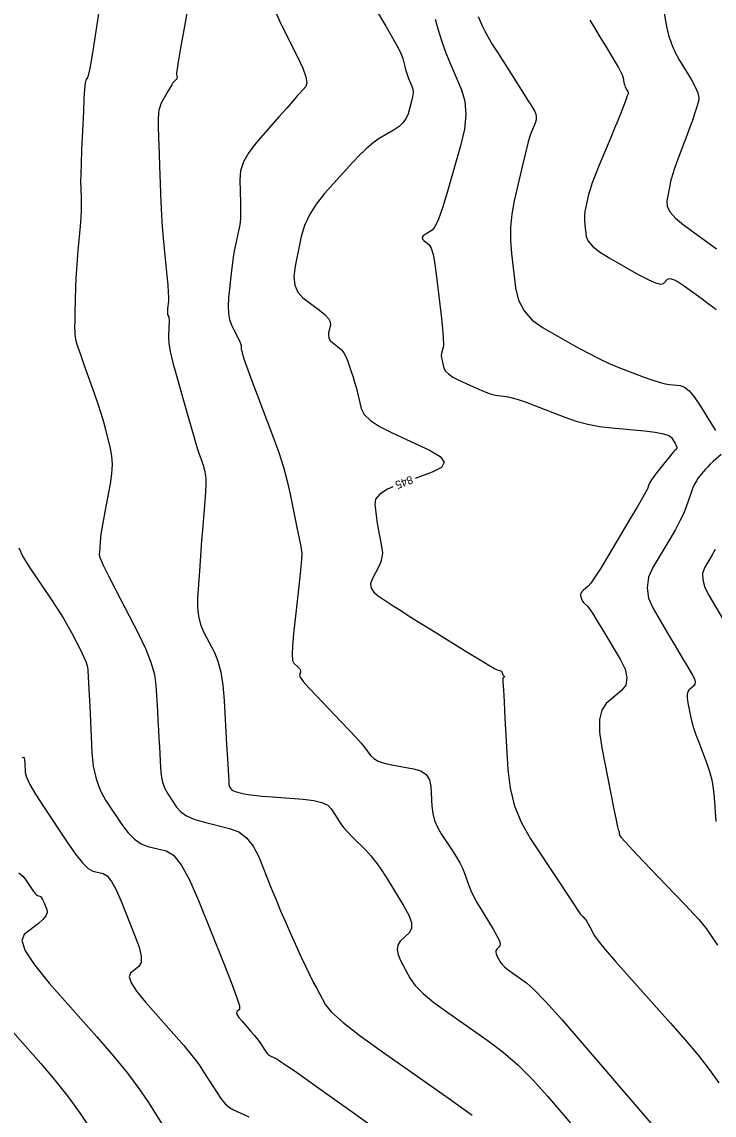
# Model space of a CAD drawing. Extents: x 2082232 to 2083549, y 592624 to 593832.
# Drawn here: x 2083427.9 to 2083488.5, y 593338.5 to 593434.1 of the extents above; entities that cross this region are included whole.
import ezdxf

# ---------------------------------------------------------------- set-up
doc = ezdxf.new("R2010")
doc.units = 0
doc.layers.add('DT_X_Contour_Major', color=7, linetype='Continuous')
doc.layers.add('DT_X_Contour_Minor', color=7, linetype='Continuous')

msp = doc.modelspace()

# ---------------------------------------------------------------- linework, layer by layer
at = {"layer": 'DT_X_Contour_Major'}
for points in [[(2083457.942, 593436.789), (2083459.738, 593433.736), (2083460.336, 593432.701), (2083460.781, 593431.885), (2083461.075, 593431.287), (2083461.216, 593430.909), (2083461.39, 593430.193), (2083461.461, 593429.927), (2083461.542, 593429.666), (2083461.633, 593429.409), (2083461.735, 593429.157), (2083462.02, 593428.492), (2083462.099, 593428.223), (2083462.122, 593427.912), (2083462.088, 593427.56), (2083461.997, 593427.168), (2083461.681, 593426.067), (2083461.516, 593425.67), (2083461.258, 593425.304), (2083460.908, 593424.969), (2083460.466, 593424.666), (2083459.163, 593423.899), (2083458.634, 593423.533), (2083458.023, 593423.013), (2083457.33, 593422.337), (2083456.555, 593421.506), (2083454.381, 593419.084), (2083453.642, 593418.167), (2083453.056, 593417.234), (2083452.623, 593416.286), (2083452.344, 593415.321), (2083451.802, 593412.727), (2083451.692, 593411.826), (2083451.769, 593411.067), (2083452.031, 593410.45), (2083452.48, 593409.976), (2083453.925, 593408.903), (2083454.392, 593408.519), (2083454.709, 593408.172), (2083454.876, 593407.863), (2083454.892, 593407.592), (2083454.736, 593406.917), (2083454.713, 593406.674), (2083454.76, 593406.451), (2083454.878, 593406.249), (2083455.066, 593406.066), (2083455.662, 593405.607), (2083455.874, 593405.407), (2083456.064, 593405.154), (2083456.232, 593404.845), (2083456.378, 593404.483), (2083456.738, 593403.444), (2083456.872, 593403.039), (2083457.003, 593402.605), (2083457.131, 593402.141), (2083457.257, 593401.647), (2083457.588, 593400.291), (2083457.85, 593399.776), (2083458.387, 593399.247), (2083459.198, 593398.704), (2083460.285, 593398.147), (2083463.549, 593396.645), (2083464.482, 593396.102), (2083464.833, 593395.599), (2083464.603, 593395.137), (2083463.79, 593394.714), (2083462.315, 593394.177)], [(2083460.353, 593393.43), (2083459.892, 593393.232), (2083459.226, 593392.808), (2083458.85, 593392.369), (2083458.767, 593391.914), (2083458.931, 593390.683), (2083458.994, 593390.233), (2083459.06, 593389.806), (2083459.13, 593389.402), (2083459.202, 593389.021), (2083459.399, 593388.035), (2083459.436, 593387.66), (2083459.401, 593387.274), (2083459.294, 593386.876), (2083459.114, 593386.468), (2083458.537, 593385.363), (2083458.408, 593384.961), (2083458.456, 593384.582), (2083458.679, 593384.227), (2083459.078, 593383.895), (2083460.377, 593383.042), (2083460.953, 593382.669), (2083461.705, 593382.193), (2083462.635, 593381.611), (2083463.741, 593380.926), (2083466.927, 593378.958), (2083467.983, 593378.309), (2083468.762, 593377.838), (2083469.263, 593377.545), (2083469.486, 593377.431), (2083469.712, 593377.364), (2083469.788, 593377.336), (2083469.845, 593377.303), (2083469.885, 593377.265), (2083469.906, 593377.221), (2083469.939, 593377.098), (2083469.953, 593377.054), (2083469.972, 593377.014), (2083469.995, 593376.98), (2083470.022, 593376.95), (2083470.101, 593376.877), (2083470.123, 593376.851), (2083470.132, 593376.829), (2083470.128, 593376.811), (2083470.109, 593376.797), (2083470.043, 593376.764), (2083470.02, 593376.749), (2083470.004, 593376.728), (2083469.993, 593376.702), (2083469.988, 593376.669), (2083469.983, 593376.575), (2083469.993, 593376.336), (2083470.026, 593375.687), (2083470.084, 593374.629), (2083470.165, 593373.162), (2083470.415, 593368.705), (2083470.609, 593367.072), (2083471.007, 593365.515), (2083471.608, 593364.036), (2083472.411, 593362.633), (2083474.823, 593358.994), (2083475.619, 593357.795), (2083476.196, 593356.927), (2083476.555, 593356.389), (2083476.695, 593356.182), (2083476.778, 593356.07), (2083476.813, 593356.025), (2083476.858, 593355.972), (2083476.912, 593355.913), (2083476.975, 593355.847), (2083477.156, 593355.662), (2083477.235, 593355.564), (2083477.336, 593355.412), (2083477.458, 593355.205), (2083477.603, 593354.942), (2083478.018, 593354.168), (2083478.324, 593353.725), (2083478.93, 593352.976), (2083479.837, 593351.923), (2083481.044, 593350.564), (2083484.664, 593346.534), (2083485.947, 593345.073), (2083487.08, 593343.714), (2083488.063, 593342.455), (2083488.896, 593341.297)], [(2083427.913, 593369.743), (2083427.972, 593369.78), (2083428.032, 593369.779), (2083428.08, 593369.691), (2083428.114, 593369.517), (2083428.135, 593369.256), (2083428.175, 593368.446), (2083428.286, 593368.033), (2083428.588, 593367.402), (2083429.082, 593366.553), (2083429.767, 593365.486), (2083431.849, 593362.35), (2083432.575, 593361.311), (2083433.189, 593360.545), (2083433.693, 593360.052), (2083434.086, 593359.833), (2083434.985, 593359.613), (2083435.337, 593359.4), (2083435.718, 593358.925), (2083436.128, 593358.188), (2083436.568, 593357.189), (2083437.78, 593354.176), (2083438.143, 593353.161), (2083438.323, 593352.374), (2083438.32, 593351.815), (2083438.134, 593351.485), (2083437.395, 593350.91), (2083437.269, 593350.589), (2083437.446, 593350.059), (2083437.925, 593349.319), (2083438.706, 593348.37), (2083441.192, 593345.559), (2083442.058, 593344.558), (2083442.79, 593343.662), (2083443.388, 593342.873), (2083443.853, 593342.189), (2083444.915, 593340.506), (2083445.307, 593339.934), (2083445.689, 593339.481), (2083446.059, 593339.146), (2083446.418, 593338.93), (2083447.362, 593338.512), (2083447.759, 593338.316)]]:
    msp.add_lwpolyline(points, dxfattribs=at)
at = {"layer": 'DT_X_Contour_Minor'}
for points in [[(2083483.921, 593435.848), (2083484.313, 593433.715), (2083484.493, 593432.933), (2083484.735, 593432.186), (2083485.042, 593431.475), (2083485.413, 593430.799), (2083486.488, 593429.045), (2083486.828, 593428.432), (2083487.045, 593427.908), (2083487.138, 593427.473), (2083487.107, 593427.128), (2083486.859, 593426.325), (2083486.741, 593425.965), (2083486.573, 593425.487), (2083486.355, 593424.889), (2083486.087, 593424.173), (2083485.306, 593422.106), (2083485.039, 593421.371), (2083484.825, 593420.717), (2083484.664, 593420.143), (2083484.556, 593419.649), (2083484.336, 593418.44), (2083484.365, 593417.97), (2083484.615, 593417.468), (2083485.087, 593416.934), (2083485.781, 593416.367), (2083487.927, 593414.811), (2083488.673, 593414.259)], [(2083434.653, 593435.23), (2083434.14, 593431.949), (2083433.965, 593430.86), (2083433.823, 593430.054), (2083433.716, 593429.53), (2083433.643, 593429.288), (2083433.492, 593429.022), (2083433.435, 593428.775), (2083433.378, 593428.235), (2083433.321, 593427.402), (2083433.263, 593426.276), (2083433.109, 593422.881), (2083433.061, 593421.721), (2083433.031, 593420.786), (2083433.021, 593420.076), (2083433.03, 593419.59), (2083433.08, 593418.597), (2083433.087, 593418.171), (2083433.072, 593417.636), (2083433.034, 593416.994), (2083432.973, 593416.245), (2083432.781, 593414.101), (2083432.716, 593413.296), (2083432.662, 593412.489), (2083432.62, 593411.678), (2083432.591, 593410.866), (2083432.528, 593408.694), (2083432.51, 593407.963), (2083432.503, 593407.397), (2083432.508, 593406.996), (2083432.524, 593406.761), (2083432.581, 593406.355), (2083432.642, 593406.103), (2083432.783, 593405.651), (2083433.003, 593405), (2083433.302, 593404.15), (2083434.206, 593401.616), (2083434.522, 593400.705), (2083434.793, 593399.876), (2083435.02, 593399.126), (2083435.201, 593398.457), (2083435.624, 593396.78), (2083435.741, 593396.116), (2083435.776, 593395.38), (2083435.729, 593394.572), (2083435.6, 593393.692), (2083435.146, 593391.251), (2083434.995, 593390.425), (2083434.883, 593389.778), (2083434.809, 593389.31), (2083434.774, 593389.021), (2083434.733, 593388.489), (2083434.719, 593388.298), (2083434.706, 593388.125), (2083434.694, 593387.968), (2083434.684, 593387.83), (2083434.66, 593387.482), (2083434.743, 593387.192), (2083435.012, 593386.582), (2083435.465, 593385.651), (2083436.104, 593384.401), (2083438.053, 593380.639), (2083438.698, 593379.298), (2083439.174, 593378.094), (2083439.479, 593377.028), (2083439.614, 593376.099), (2083439.748, 593373.807), (2083439.796, 593372.968), (2083439.84, 593372.171), (2083439.88, 593371.415), (2083439.916, 593370.702), (2083440.006, 593368.854), (2083440.073, 593368.193), (2083440.203, 593367.596), (2083440.397, 593367.063), (2083440.656, 593366.593), (2083441.431, 593365.426), (2083441.793, 593365.017), (2083442.299, 593364.664), (2083442.949, 593364.368), (2083443.743, 593364.128), (2083446.05, 593363.564), (2083446.859, 593363.25), (2083447.556, 593362.731), (2083448.139, 593362.007), (2083448.611, 593361.078), (2083449.717, 593358.328), (2083450.128, 593357.32), (2083450.531, 593356.357), (2083450.927, 593355.44), (2083451.315, 593354.568), (2083452.339, 593352.305), (2083452.712, 593351.497), (2083453.061, 593350.768), (2083453.387, 593350.118), (2083453.69, 593349.548), (2083454.466, 593348.135), (2083454.995, 593347.48), (2083456.002, 593346.572), (2083457.485, 593345.412), (2083459.446, 593344.001), (2083465.31, 593339.9), (2083467.306, 593338.471)], [(2083442.36, 593435.083), (2083442.174, 593434.046), (2083441.711, 593431.473), (2083441.562, 593430.624), (2083441.463, 593430.003), (2083441.412, 593429.612), (2083441.411, 593429.451), (2083441.474, 593429.326), (2083441.486, 593429.275), (2083441.474, 593429.217), (2083441.439, 593429.152), (2083441.38, 593429.079), (2083441.192, 593428.875), (2083441.108, 593428.768), (2083440.998, 593428.602), (2083440.859, 593428.375), (2083440.694, 593428.089), (2083440.218, 593427.245), (2083440.06, 593426.94), (2083439.945, 593426.657), (2083439.871, 593426.396), (2083439.84, 593426.157), (2083439.812, 593425.549), (2083439.804, 593425.326), (2083439.801, 593425.114), (2083439.803, 593424.912), (2083439.81, 593424.72), (2083439.835, 593424.223), (2083439.849, 593423.913), (2083439.871, 593423.356), (2083439.902, 593422.552), (2083439.942, 593421.501), (2083440.06, 593418.368), (2083440.11, 593417.23), (2083440.172, 593416.165), (2083440.246, 593415.175), (2083440.331, 593414.258), (2083440.573, 593411.911), (2083440.65, 593411.111), (2083440.698, 593410.473), (2083440.717, 593409.995), (2083440.707, 593409.678), (2083440.643, 593409.048), (2083440.625, 593408.833), (2083440.622, 593408.663), (2083440.632, 593408.537), (2083440.655, 593408.455), (2083440.736, 593408.294), (2083440.76, 593408.196), (2083440.772, 593408.023), (2083440.773, 593407.776), (2083440.761, 593407.453), (2083440.712, 593406.492), (2083440.745, 593406.008), (2083440.877, 593405.274), (2083441.109, 593404.292), (2083441.442, 593403.061), (2083442.463, 593399.447), (2083442.809, 593398.234), (2083443.079, 593397.303), (2083443.276, 593396.655), (2083443.398, 593396.29), (2083443.623, 593395.695), (2083443.702, 593395.477), (2083443.768, 593395.271), (2083443.822, 593395.077), (2083443.863, 593394.893), (2083443.958, 593394.42), (2083443.98, 593394.148), (2083443.975, 593393.685), (2083443.943, 593393.032), (2083443.883, 593392.189), (2083443.69, 593389.688), (2083443.619, 593388.758), (2083443.55, 593387.846), (2083443.485, 593386.951), (2083443.423, 593386.073), (2083443.262, 593383.755), (2083443.252, 593382.912), (2083443.342, 593382.122), (2083443.532, 593381.384), (2083443.823, 593380.7), (2083444.732, 593378.946), (2083445.041, 593378.189), (2083445.285, 593377.237), (2083445.466, 593376.088), (2083445.582, 593374.743), (2083445.806, 593370.893), (2083445.88, 593369.616), (2083445.934, 593368.674), (2083445.969, 593368.065), (2083445.984, 593367.789), (2083445.999, 593367.5), (2083446.009, 593367.397), (2083446.029, 593367.304), (2083446.06, 593367.22), (2083446.1, 593367.147), (2083446.221, 593366.965), (2083446.289, 593366.898), (2083446.401, 593366.835), (2083446.557, 593366.775), (2083446.758, 593366.719), (2083447.351, 593366.574), (2083447.673, 593366.517), (2083448.191, 593366.455), (2083448.907, 593366.388), (2083449.82, 593366.316), (2083452.516, 593366.118), (2083453.428, 593366.009), (2083454.14, 593365.833), (2083454.652, 593365.589), (2083454.964, 593365.277), (2083455.53, 593364.354), (2083455.771, 593363.997), (2083456.067, 593363.619), (2083456.418, 593363.22), (2083456.825, 593362.801), (2083457.986, 593361.653), (2083458.433, 593361.168), (2083458.904, 593360.576), (2083459.398, 593359.876), (2083459.916, 593359.068), (2083461.33, 593356.77), (2083461.757, 593355.98), (2083461.978, 593355.332), (2083461.991, 593354.826), (2083461.798, 593354.463), (2083461.008, 593353.683), (2083460.788, 593353.356), (2083460.721, 593352.959), (2083460.806, 593352.493), (2083461.043, 593351.957), (2083461.878, 593350.436), (2083462.318, 593349.821), (2083463.011, 593349.117), (2083463.956, 593348.324), (2083465.154, 593347.443), (2083468.685, 593344.973), (2083470.004, 593343.976), (2083471.312, 593342.836), (2083472.609, 593341.553), (2083473.895, 593340.127), (2083477.308, 593336.135)], [(2083450.066, 593435.069), (2083450.532, 593434.002), (2083452.007, 593431.061), (2083452.468, 593430.07), (2083452.744, 593429.305), (2083452.836, 593428.765), (2083452.743, 593428.451), (2083452.248, 593427.913), (2083451.993, 593427.629), (2083451.597, 593427.183), (2083451.062, 593426.573), (2083450.387, 593425.8), (2083448.4, 593423.522), (2083447.751, 593422.68), (2083447.295, 593421.863), (2083447.03, 593421.07), (2083446.958, 593420.302), (2083447.022, 593418.287), (2083447.03, 593417.568), (2083447.005, 593416.92), (2083446.947, 593416.345), (2083446.857, 593415.842), (2083446.572, 593414.598), (2083446.468, 593414.091), (2083446.372, 593413.503), (2083446.281, 593412.835), (2083446.197, 593412.086), (2083445.983, 593409.982), (2083445.936, 593409.245), (2083445.957, 593408.612), (2083446.044, 593408.082), (2083446.199, 593407.656), (2083446.701, 593406.659), (2083446.865, 593406.326), (2083446.982, 593406.072), (2083447.051, 593405.899), (2083447.072, 593405.807), (2083447.065, 593405.668), (2083447.07, 593405.598), (2083447.089, 593405.491), (2083447.122, 593405.349), (2083447.171, 593405.17), (2083447.319, 593404.646), (2083447.433, 593404.301), (2083447.664, 593403.659), (2083448.013, 593402.719), (2083448.479, 593401.481), (2083449.879, 593397.785), (2083450.365, 593396.434), (2083450.776, 593395.155), (2083451.11, 593393.946), (2083451.369, 593392.809), (2083451.956, 593389.871), (2083452.149, 593388.904), (2083452.286, 593388.208), (2083452.368, 593387.782), (2083452.394, 593387.627), (2083452.39, 593387.573), (2083452.386, 593387.528), (2083452.379, 593387.431), (2083452.369, 593387.283), (2083452.355, 593387.083), (2083452.313, 593386.484), (2083452.283, 593386.141), (2083452.224, 593385.563), (2083452.137, 593384.749), (2083452.02, 593383.7), (2083451.67, 593380.588), (2083451.573, 593379.551), (2083451.543, 593378.774), (2083451.58, 593378.257), (2083451.685, 593378.001), (2083452.054, 593377.663), (2083452.171, 593377.54), (2083452.245, 593377.425), (2083452.275, 593377.319), (2083452.262, 593377.22), (2083452.17, 593376.968), (2083452.239, 593376.782), (2083452.516, 593376.412), (2083453, 593375.859), (2083453.692, 593375.123), (2083455.812, 593372.914), (2083456.534, 593372.154), (2083457.112, 593371.529), (2083457.543, 593371.041), (2083457.83, 593370.689), (2083458.4, 593369.932), (2083458.677, 593369.668), (2083459.079, 593369.443), (2083459.606, 593369.259), (2083460.26, 593369.114), (2083462.169, 593368.78), (2083462.8, 593368.59), (2083463.261, 593368.268), (2083463.552, 593367.817), (2083463.673, 593367.234), (2083463.77, 593365.507), (2083463.848, 593364.87), (2083464.01, 593364.255), (2083464.256, 593363.661), (2083464.586, 593363.09), (2083465.578, 593361.594), (2083465.922, 593361.052), (2083466.209, 593360.548), (2083466.439, 593360.082), (2083466.613, 593359.654), (2083467, 593358.563), (2083467.177, 593358.125), (2083467.416, 593357.628), (2083467.717, 593357.074), (2083468.081, 593356.461), (2083469.134, 593354.75), (2083469.467, 593354.176), (2083469.676, 593353.738), (2083469.761, 593353.435), (2083469.722, 593353.268), (2083469.454, 593353.003), (2083469.379, 593352.892), (2083469.357, 593352.758), (2083469.385, 593352.599), (2083469.466, 593352.417), (2083469.75, 593351.901), (2083469.899, 593351.692), (2083470.134, 593351.453), (2083470.455, 593351.184), (2083470.862, 593350.885), (2083472.061, 593350.046), (2083472.702, 593349.481), (2083473.728, 593348.414), (2083475.137, 593346.845), (2083476.93, 593344.774), (2083482.224, 593338.583), (2083483.975, 593336.54)], [(2083464.067, 593434.356), (2083464.319, 593433.409), (2083464.612, 593432.47), (2083464.946, 593431.537), (2083465.321, 593430.612), (2083466.375, 593428.156), (2083466.666, 593427.159), (2083466.749, 593426.011), (2083466.623, 593424.713), (2083466.288, 593423.263), (2083465.119, 593419.196), (2083464.707, 593417.845), (2083464.347, 593416.841), (2083464.04, 593416.185), (2083463.786, 593415.877), (2083463.177, 593415.518), (2083463, 593415.384), (2083462.923, 593415.248), (2083462.948, 593415.111), (2083463.074, 593414.974), (2083463.545, 593414.605), (2083463.717, 593414.326), (2083463.882, 593413.766), (2083464.039, 593412.923), (2083464.188, 593411.799), (2083464.576, 593408.424), (2083464.697, 593407.3), (2083464.769, 593406.458), (2083464.793, 593405.898), (2083464.768, 593405.62), (2083464.637, 593405.255), (2083464.601, 593405.105), (2083464.593, 593404.926), (2083464.613, 593404.719), (2083464.66, 593404.484), (2083464.822, 593403.82), (2083464.95, 593403.568), (2083465.213, 593403.309), (2083465.61, 593403.043), (2083466.142, 593402.771), (2083467.74, 593402.036), (2083468.3, 593401.791), (2083468.784, 593401.607), (2083469.191, 593401.484), (2083469.521, 593401.422), (2083470.298, 593401.339), (2083470.675, 593401.265), (2083471.222, 593401.105), (2083471.939, 593400.859), (2083472.826, 593400.528), (2083475.42, 593399.531), (2083476.405, 593399.191), (2083477.415, 593398.921), (2083478.449, 593398.719), (2083479.509, 593398.587), (2083482.367, 593398.326), (2083483.32, 593398.216), (2083484.034, 593398.083), (2083484.51, 593397.925), (2083484.748, 593397.744), (2083485.065, 593397.228), (2083485.161, 593397.052), (2083485.212, 593396.912), (2083485.219, 593396.806), (2083485.181, 593396.735), (2083485.019, 593396.593), (2083484.927, 593396.498), (2083484.774, 593396.32), (2083484.56, 593396.06), (2083484.285, 593395.717), (2083483.468, 593394.691), (2083483.194, 593394.337), (2083482.985, 593394.044), (2083482.84, 593393.813), (2083482.76, 593393.644), (2083482.632, 593393.274), (2083482.501, 593393.003), (2083482.202, 593392.466), (2083481.736, 593391.664), (2083481.103, 593390.597), (2083479.192, 593387.396), (2083478.545, 593386.329), (2083478.039, 593385.53), (2083477.673, 593384.998), (2083477.448, 593384.734), (2083477.035, 593384.386), (2083476.903, 593384.259), (2083476.816, 593384.139), (2083476.775, 593384.025), (2083476.78, 593383.919), (2083476.853, 593383.643), (2083476.889, 593383.541), (2083476.944, 593383.441), (2083477.018, 593383.343), (2083477.11, 593383.247), (2083477.381, 593382.994), (2083477.541, 593382.792), (2083477.818, 593382.376), (2083478.213, 593381.746), (2083478.724, 593380.901), (2083480.245, 593378.365), (2083480.681, 593377.479), (2083480.848, 593376.725), (2083480.748, 593376.102), (2083480.378, 593375.611), (2083479.036, 593374.475), (2083478.634, 593373.913), (2083478.433, 593373.081), (2083478.433, 593371.978), (2083478.635, 593370.604), (2083479.441, 593366.578), (2083479.708, 593365.251), (2083479.904, 593364.289), (2083480.029, 593363.693), (2083480.084, 593363.462), (2083480.133, 593363.333), (2083480.15, 593363.283), (2083480.163, 593363.232), (2083480.172, 593363.179), (2083480.178, 593363.125), (2083480.188, 593362.977), (2083480.321, 593362.793), (2083480.712, 593362.353), (2083481.362, 593361.655), (2083482.27, 593360.701), (2083485.036, 593357.815), (2083485.961, 593356.844), (2083486.662, 593356.099), (2083487.139, 593355.578), (2083487.392, 593355.281), (2083487.768, 593354.79), (2083488.09, 593354.339), (2083488.774, 593353.355)], [(2083467.824, 593434.59), (2083468.203, 593433.704), (2083468.397, 593433.306), (2083468.692, 593432.774), (2083469.089, 593432.108), (2083469.588, 593431.309), (2083471.055, 593429.001), (2083471.553, 593428.216), (2083471.946, 593427.595), (2083472.235, 593427.135), (2083472.419, 593426.838), (2083472.772, 593426.263), (2083472.873, 593426.038), (2083472.911, 593425.796), (2083472.885, 593425.537), (2083472.797, 593425.26), (2083472.479, 593424.498), (2083472.34, 593424.101), (2083472.165, 593423.483), (2083471.952, 593422.642), (2083471.703, 593421.58), (2083470.986, 593418.451), (2083470.769, 593417.283), (2083470.653, 593416.126), (2083470.638, 593414.979), (2083470.726, 593413.843), (2083471.094, 593410.829), (2083471.349, 593409.764), (2083471.837, 593408.828), (2083472.56, 593408.023), (2083473.516, 593407.348), (2083476.377, 593405.722), (2083477.416, 593405.15), (2083478.388, 593404.653), (2083479.293, 593404.231), (2083480.131, 593403.884), (2083482.276, 593403.059), (2083483.023, 593402.785), (2083483.656, 593402.579), (2083484.176, 593402.443), (2083484.582, 593402.377), (2083485.513, 593402.292), (2083485.882, 593402.161), (2083486.291, 593401.83), (2083486.74, 593401.301), (2083487.228, 593400.573), (2083488.583, 593398.366)], [(2083477.596, 593434.249), (2083478.006, 593433.58), (2083478.18, 593433.294), (2083478.397, 593432.937), (2083478.654, 593432.51), (2083478.954, 593432.012), (2083479.809, 593430.591), (2083480.093, 593430.104), (2083480.304, 593429.712), (2083480.442, 593429.414), (2083480.508, 593429.209), (2083480.585, 593428.79), (2083480.616, 593428.642), (2083480.653, 593428.513), (2083480.694, 593428.404), (2083480.741, 593428.314), (2083480.873, 593428.099), (2083480.915, 593428.024), (2083480.941, 593427.96), (2083480.952, 593427.906), (2083480.949, 593427.864), (2083480.918, 593427.766), (2083480.895, 593427.698), (2083480.847, 593427.567), (2083480.775, 593427.373), (2083480.678, 593427.117), (2083480.388, 593426.35), (2083480.246, 593425.986), (2083480.037, 593425.47), (2083479.762, 593424.801), (2083479.42, 593423.98), (2083478.419, 593421.587), (2083478.079, 593420.752), (2083477.81, 593420.041), (2083477.612, 593419.455), (2083477.485, 593418.993), (2083477.241, 593417.927), (2083477.167, 593417.529), (2083477.127, 593417.135), (2083477.122, 593416.744), (2083477.152, 593416.357), (2083477.277, 593415.33), (2083477.438, 593414.925), (2083477.826, 593414.481), (2083478.442, 593413.996), (2083479.286, 593413.472), (2083481.838, 593412.021), (2083482.693, 593411.563), (2083483.343, 593411.275), (2083483.789, 593411.159), (2083484.03, 593411.214), (2083484.401, 593411.589), (2083484.597, 593411.659), (2083484.905, 593411.586), (2083485.327, 593411.371), (2083485.861, 593411.013), (2083487.437, 593409.871), (2083487.967, 593409.483), (2083488.374, 593409.178), (2083488.66, 593408.954)], [(2083489.08, 593396.255), (2083488.386, 593395.646), (2083488.138, 593395.42), (2083487.913, 593395.199), (2083487.712, 593394.983), (2083487.534, 593394.772), (2083487.09, 593394.215), (2083486.924, 593393.973), (2083486.76, 593393.667), (2083486.596, 593393.295), (2083486.433, 593392.859), (2083486.001, 593391.609), (2083485.791, 593391.085), (2083485.487, 593390.451), (2083485.087, 593389.708), (2083484.592, 593388.855), (2083483.147, 593386.434), (2083482.739, 593385.525), (2083482.602, 593384.615), (2083482.734, 593383.704), (2083483.135, 593382.792), (2083484.566, 593380.357), (2083485.061, 593379.516), (2083485.472, 593378.819), (2083485.8, 593378.265), (2083486.044, 593377.856), (2083486.584, 593376.955), (2083486.743, 593376.643), (2083486.814, 593376.385), (2083486.797, 593376.18), (2083486.693, 593376.028), (2083486.297, 593375.693), (2083486.179, 593375.528), (2083486.12, 593375.283), (2083486.12, 593374.958), (2083486.179, 593374.553), (2083486.417, 593373.367), (2083486.528, 593372.892), (2083486.683, 593372.354), (2083486.883, 593371.754), (2083487.127, 593371.091), (2083487.837, 593369.242), (2083488.076, 593368.537), (2083488.263, 593367.806), (2083488.396, 593367.052), (2083488.475, 593366.272), (2083488.616, 593364.161)], [(2083427.626, 593388.097), (2083428.009, 593387.282), (2083428.579, 593386.354), (2083430.347, 593383.726), (2083430.963, 593382.794), (2083431.487, 593381.967), (2083431.917, 593381.246), (2083432.255, 593380.631), (2083433.032, 593379.132), (2083433.289, 593378.605), (2083433.477, 593378.15), (2083433.596, 593377.767), (2083433.647, 593377.456), (2083433.69, 593376.72), (2083433.712, 593376.319), (2083433.745, 593375.668), (2083433.79, 593374.766), (2083433.847, 593373.614), (2083434.014, 593370.208), (2083434.136, 593368.99), (2083434.376, 593367.889), (2083434.735, 593366.905), (2083435.211, 593366.04), (2083436.64, 593363.888), (2083437.184, 593363.164), (2083437.744, 593362.605), (2083438.321, 593362.21), (2083438.914, 593361.981), (2083440.518, 593361.589), (2083441.145, 593361.208), (2083441.825, 593360.361), (2083442.557, 593359.046), (2083443.341, 593357.265), (2083445.502, 593351.892), (2083446.2, 593350.121), (2083446.672, 593348.835), (2083446.92, 593348.036), (2083446.943, 593347.723), (2083446.704, 593347.537), (2083446.663, 593347.433), (2083446.72, 593347.261), (2083446.875, 593347.022), (2083447.128, 593346.714), (2083447.934, 593345.803), (2083448.214, 593345.479), (2083448.451, 593345.189), (2083448.645, 593344.933), (2083448.796, 593344.711), (2083449.14, 593344.166), (2083449.267, 593343.981), (2083449.39, 593343.834), (2083449.51, 593343.726), (2083449.627, 593343.656), (2083449.933, 593343.52), (2083450.061, 593343.457), (2083450.217, 593343.368), (2083450.402, 593343.255), (2083450.614, 593343.117), (2083451.217, 593342.715), (2083451.709, 593342.373), (2083452.733, 593341.648), (2083454.29, 593340.541), (2083456.379, 593339.051), (2083462.658, 593334.567)], [(2083488.564, 593387.962), (2083488.306, 593387.487), (2083487.623, 593386.344), (2083487.458, 593385.87), (2083487.474, 593385.303), (2083487.67, 593384.644), (2083488.048, 593383.893), (2083489.298, 593381.766)], [(2083427.614, 593359.671), (2083427.954, 593359.388), (2083428.198, 593359.097), (2083428.72, 593358.311), (2083428.9, 593358.051), (2083429.05, 593357.86), (2083429.169, 593357.738), (2083429.257, 593357.686), (2083429.452, 593357.638), (2083429.528, 593357.592), (2083429.611, 593357.489), (2083429.7, 593357.329), (2083429.795, 593357.113), (2083430.058, 593356.46), (2083430.086, 593356.201), (2083429.973, 593355.912), (2083429.72, 593355.594), (2083429.326, 593355.247), (2083428.087, 593354.283), (2083427.876, 593353.746), (2083428.172, 593352.857), (2083428.974, 593351.617), (2083430.284, 593350.026), (2083434.45, 593345.315), (2083435.901, 593343.637), (2083437.128, 593342.136), (2083438.131, 593340.813), (2083438.91, 593339.666), (2083440.69, 593336.846)], [(2083426.16, 593346.822), (2083429.551, 593342.988), (2083430.781, 593341.544), (2083431.927, 593340.089), (2083432.989, 593338.622), (2083433.967, 593337.144)]]:
    msp.add_lwpolyline(points, dxfattribs=at)

# ---------------------------------------------------------------- texts
at = {"layer": 'DT_X_Contour_Major'}
msp.add_text('845', height=0.7, rotation=200.8363, dxfattribs=at).set_placement((2083461.951, 593394.428))

doc.saveas('drawing.dxf')
